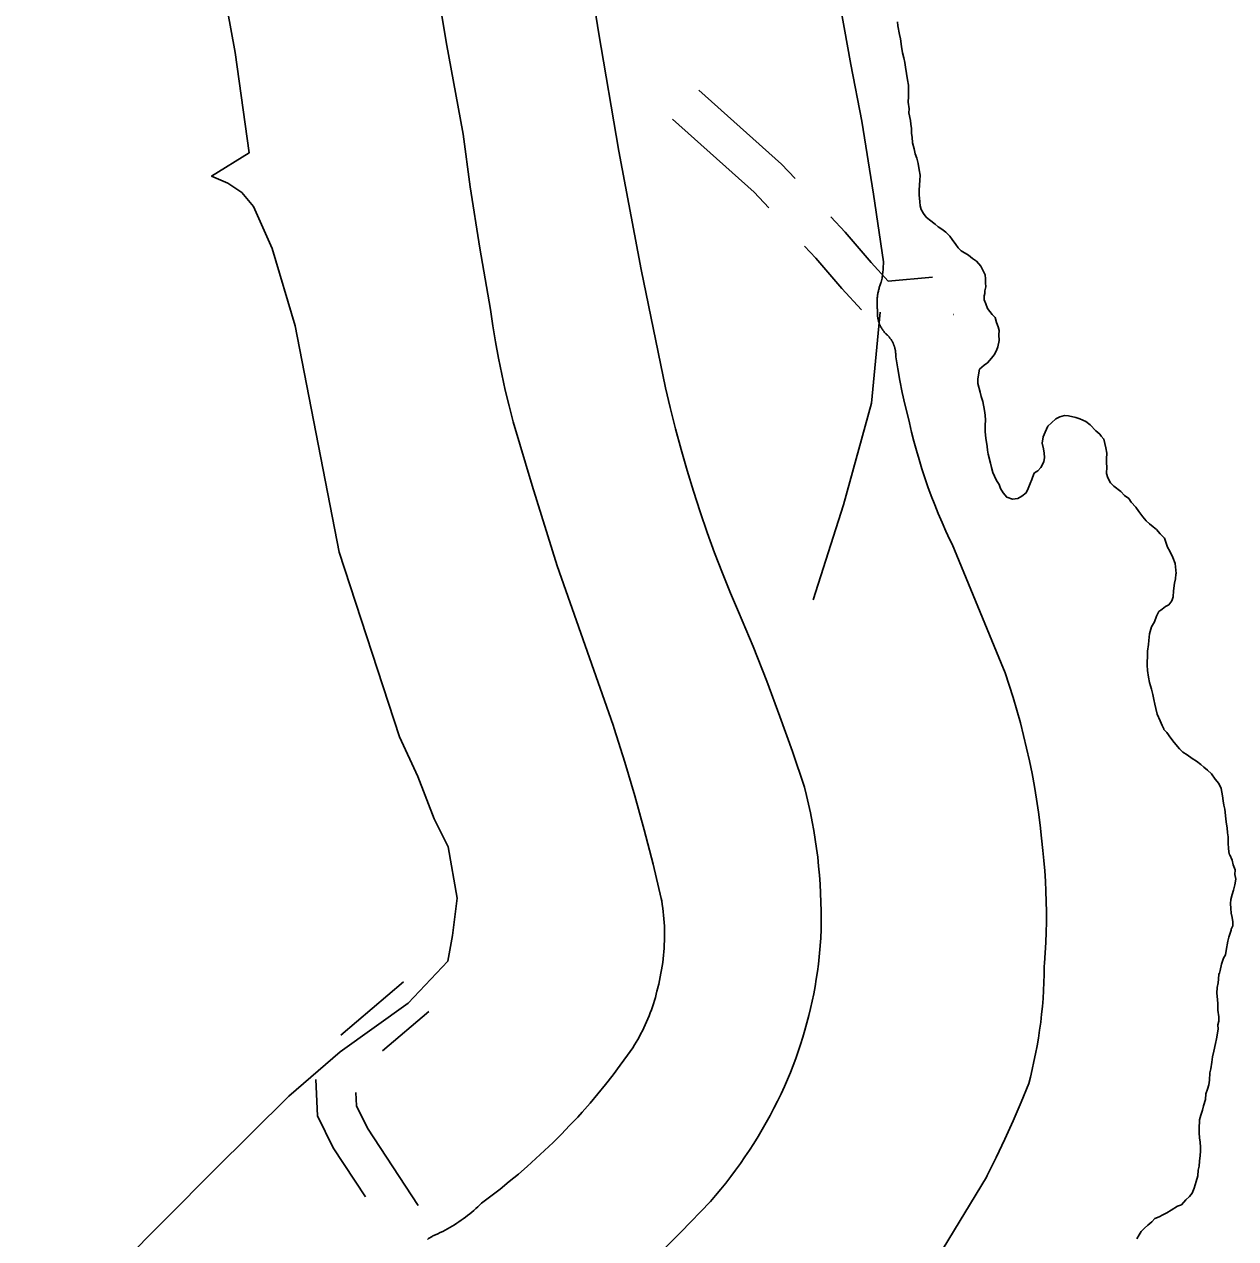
# Model space of a CAD drawing. Extents: x 3172297 to 3210190, y 958463 to 983887.
# Drawn here: x 3188948 to 3189874, y 968670 to 969598 of the extents above; entities that cross this region are included whole.
import ezdxf

# ---------------------------------------------------------------- set-up
doc = ezdxf.new("R2010")
doc.units = 0
for name, color, linetype in [('V-LEVE-TOET', 7, 'Continuous'), ('V-ROAD-CNTR', 7, 'Continuous'), ('V-TOPO-SHOR', 7, 'Continuous')]:
    doc.layers.add(name, color=color, linetype=linetype)

msp = doc.modelspace()

# ---------------------------------------------------------------- linework, layer by layer
at = {"layer": 'V-LEVE-TOET'}
for points in [[(3189399.06, 969059.88), (3189398.28, 969062.26), (3189398.28, 969062.26), (3189355.5, 969184.09), (3189355.5, 969184.09), (3189336.25, 969245.51), (3189321.79, 969294.31), (3189321.79, 969294.31), (3189318.66, 969306.43), (3189315.75, 969318.6), (3189313.04, 969330.82), (3189310.55, 969343.09), (3189308.27, 969355.39), (3189306.21, 969367.74), (3189304.36, 969380.12), (3189304.34, 969380.28), (3189304.34, 969380.28), (3189296.26, 969427.13), (3189288.99, 969474.11), (3189283.45, 969514.21), (3189283.45, 969514.21), (3189270.46, 969584.94), (3189258.7, 969655.88)], [(3189564.84, 969652.87), (3189580.17, 969567.57), (3189588.56, 969524.17), (3189588.56, 969524.17), (3189597.52, 969468.34), (3189604.94, 969416.66), (3189604.94, 969416.66), (3189604.95, 969415.62), (3189604.94, 969414.58), (3189604.92, 969413.54), (3189604.88, 969412.49), (3189604.82, 969411.45), (3189604.75, 969410.42), (3189604.66, 969409.38), (3189604.54, 969408.34), (3189604.42, 969407.31), (3189604.27, 969406.28), (3189604.11, 969405.26), (3189603.93, 969404.23), (3189603.74, 969403.21), (3189603.52, 969402.19), (3189603.3, 969401.2), (3189603.3, 969401.2), (3189603.02, 969400.52), (3189602.76, 969399.83), (3189602.51, 969399.14), (3189602.27, 969398.45), (3189602.05, 969397.75), (3189601.84, 969397.05), (3189601.64, 969396.35), (3189601.45, 969395.64), (3189601.27, 969394.93), (3189601.11, 969394.22), (3189600.96, 969393.5), (3189600.82, 969392.78), (3189600.69, 969392.06), (3189600.58, 969391.33), (3189600.48, 969390.61), (3189600.39, 969389.88), (3189600.31, 969389.15), (3189600.25, 969388.42), (3189600.2, 969387.69), (3189600.16, 969386.96), (3189600.14, 969386.23), (3189600.12, 969385.5), (3189600.13, 969384.76), (3189600.14, 969384.03), (3189600.17, 969383.3), (3189600.2, 969382.57), (3189600.26, 969381.84), (3189600.32, 969381.11), (3189600.4, 969380.38), (3189600.49, 969379.65), (3189600.54, 969379.26), (3189600.54, 969379.26), (3189600.51, 969378.88), (3189600.48, 969378.5), (3189600.46, 969378.12), (3189600.45, 969377.74), (3189600.44, 969377.36), (3189600.45, 969376.98), (3189600.45, 969376.6), (3189600.47, 969376.22), (3189600.48, 969375.84), (3189600.51, 969375.46), (3189600.55, 969375.08), (3189600.58, 969374.71), (3189600.63, 969374.33), (3189600.69, 969373.95), (3189600.74, 969373.58), (3189600.81, 969373.2), (3189600.88, 969372.83), (3189600.96, 969372.46), (3189601.05, 969372.09), (3189601.14, 969371.72), (3189601.24, 969371.35)], [(3189601.24, 969371.35), (3189601.34, 969370.99), (3189601.46, 969370.62), (3189601.57, 969370.27), (3189601.7, 969369.91), (3189601.83, 969369.55), (3189601.96, 969369.19), (3189602.11, 969368.84), (3189602.26, 969368.49), (3189602.41, 969368.15), (3189602.57, 969367.8), (3189602.74, 969367.46), (3189602.91, 969367.12), (3189603.09, 969366.79), (3189603.27, 969366.45), (3189603.46, 969366.13), (3189603.66, 969365.8), (3189603.86, 969365.48), (3189604.07, 969365.16), (3189604.28, 969364.84), (3189604.5, 969364.53), (3189604.72, 969364.22), (3189604.95, 969363.92), (3189605.19, 969363.62), (3189605.43, 969363.33), (3189605.67, 969363.04), (3189605.92, 969362.75), (3189606.17, 969362.47), (3189606.43, 969362.19), (3189606.7, 969361.92), (3189606.97, 969361.65), (3189607.24, 969361.39), (3189607.45, 969361.19), (3189607.45, 969361.19), (3189607.73, 969360.93), (3189608, 969360.67), (3189608.26, 969360.41), (3189608.52, 969360.14), (3189608.78, 969359.86), (3189609.03, 969359.58), (3189609.27, 969359.3), (3189609.52, 969359.02), (3189609.75, 969358.72), (3189609.98, 969358.43), (3189610.21, 969358.13), (3189610.43, 969357.83), (3189610.64, 969357.52), (3189610.85, 969357.21), (3189611.06, 969356.89), (3189611.25, 969356.58), (3189611.45, 969356.26), (3189611.64, 969355.93), (3189611.82, 969355.6), (3189611.99, 969355.27), (3189612.16, 969354.94), (3189612.33, 969354.6), (3189612.49, 969354.26), (3189612.64, 969353.92), (3189612.79, 969353.57), (3189612.93, 969353.23), (3189613.06, 969352.88), (3189613.19, 969352.52), (3189613.31, 969352.17), (3189613.43, 969351.81), (3189613.54, 969351.45), (3189613.64, 969351.09), (3189613.74, 969350.73), (3189613.83, 969350.37), (3189613.91, 969350), (3189613.99, 969349.64), (3189614.06, 969349.27), (3189614.13, 969348.9), (3189614.18, 969348.53), (3189614.24, 969348.16), (3189614.28, 969347.79), (3189614.32, 969347.41), (3189614.35, 969347.04), (3189614.38, 969346.67), (3189614.4, 969346.29), (3189614.41, 969345.92), (3189614.42, 969345.54), (3189614.42, 969345.17), (3189614.41, 969344.79), (3189614.4, 969344.42), (3189614.38, 969344.04), (3189614.37, 969343.95), (3189614.37, 969343.95), (3189615.92, 969334.87), (3189617.61, 969325.81), (3189619.46, 969316.78), (3189621.45, 969307.78), (3189623.59, 969298.81), (3189624.9, 969293.62), (3189624.9, 969293.62), (3189626.56, 969286.52), (3189628.33, 969279.44), (3189630.24, 969272.4), (3189632.26, 969265.39), (3189634.41, 969258.41), (3189636.68, 969251.47), (3189639.07, 969244.58)], [(3189639.07, 969244.58), (3189641.58, 969237.73), (3189644.21, 969230.92), (3189646.95, 969224.16), (3189649.82, 969217.45), (3189652.8, 969210.79), (3189655.9, 969204.18), (3189657.55, 969200.78), (3189657.55, 969200.78), (3189695.17, 969109.65), (3189698.08, 969102.41), (3189698.08, 969102.41), (3189701.24, 969092.94), (3189704.24, 969083.41), (3189707.06, 969073.83), (3189709.73, 969064.2), (3189712.21, 969054.53), (3189714.54, 969044.82), (3189716.69, 969035.07), (3189718.67, 969025.28), (3189720.48, 969015.45), (3189722.12, 969005.6), (3189723.59, 968995.72), (3189724.88, 968985.82), (3189726, 968975.9), (3189726.9, 968966.51), (3189726.9, 968966.51), (3189727.7, 968958.71), (3189728.37, 968950.9), (3189728.9, 968943.07), (3189729.29, 968935.24), (3189729.55, 968927.4), (3189729.67, 968919.56), (3189729.66, 968911.72), (3189729.5, 968903.88), (3189729.21, 968896.04), (3189728.78, 968888.21), (3189728.22, 968880.39), (3189728, 968877.79), (3189728, 968877.79), (3189727.93, 968871.67), (3189727.76, 968865.56), (3189727.48, 968859.45), (3189727.09, 968853.35), (3189726.59, 968847.26), (3189725.99, 968841.17), (3189725.29, 968835.1), (3189724.47, 968829.03), (3189723.56, 968822.99), (3189722.53, 968816.96), (3189721.4, 968810.95), (3189720.17, 968804.96), (3189718.83, 968798.99), (3189717.39, 968793.05), (3189716.12, 968788.16), (3189716.12, 968788.16), (3189710.27, 968773.9), (3189704.18, 968759.74), (3189697.84, 968745.69), (3189691.25, 968731.75), (3189684.42, 968717.93), (3189683.73, 968716.55), (3189683.73, 968716.55), (3189650.66, 968662.16)], [(3189258.92, 968670.8), (3189259.83, 968671.36), (3189260.43, 968671.71), (3189260.43, 968671.71), (3189262.32, 968672.53), (3189264.2, 968673.39), (3189266.05, 968674.27), (3189267.9, 968675.19), (3189269.72, 968676.13), (3189271.53, 968677.11), (3189273.32, 968678.12), (3189275.09, 968679.17), (3189276.85, 968680.24), (3189278.59, 968681.34), (3189280.3, 968682.48), (3189282, 968683.64), (3189283.68, 968684.83), (3189285.33, 968686.06), (3189286.96, 968687.31), (3189288.58, 968688.59), (3189290.17, 968689.9), (3189291.73, 968691.23), (3189293.27, 968692.59), (3189294.79, 968693.98), (3189296.29, 968695.39), (3189297.54, 968696.62), (3189297.54, 968696.62), (3189304.74, 968702.02), (3189311.84, 968707.54), (3189318.85, 968713.2), (3189325.75, 968718.97), (3189332.56, 968724.86), (3189339.26, 968730.86), (3189345.86, 968736.99), (3189352.35, 968743.23), (3189358.72, 968749.58), (3189364.99, 968756.04), (3189371.14, 968762.61), (3189374.47, 968766.27), (3189374.47, 968766.27), (3189380.58, 968773.28), (3189386.56, 968780.39), (3189392.42, 968787.61), (3189398.16, 968794.93), (3189403.76, 968802.35), (3189409.24, 968809.86), (3189413.31, 968815.63), (3189413.31, 968815.63), (3189414.63, 968817.73), (3189415.92, 968819.86), (3189417.17, 968822.01), (3189418.38, 968824.18), (3189419.56, 968826.38), (3189420.69, 968828.59), (3189421.79, 968830.82), (3189422.84, 968833.08), (3189423.86, 968835.34), (3189424.84, 968837.63), (3189425.78, 968839.94), (3189426.67, 968842.25), (3189427.53, 968844.59), (3189428.35, 968846.94), (3189429.12, 968849.3), (3189429.85, 968851.68), (3189430.54, 968854.07), (3189431.2, 968856.47), (3189431.8, 968858.88), (3189432.37, 968861.3), (3189432.45, 968861.65), (3189432.45, 968861.65), (3189433.12, 968864.35), (3189433.75, 968867.06), (3189434.33, 968869.79), (3189434.87, 968872.52), (3189435.35, 968875.26), (3189435.79, 968878.01), (3189436.18, 968880.77), (3189436.53, 968883.53), (3189436.82, 968886.3), (3189437.07, 968889.08), (3189437.27, 968891.85), (3189437.41, 968894.64), (3189437.51, 968897.42), (3189437.57, 968900.2), (3189437.57, 968902.99), (3189437.52, 968905.77), (3189437.43, 968908.55), (3189437.29, 968911.34), (3189437.1, 968914.11), (3189436.86, 968916.89), (3189436.57, 968919.66), (3189436.23, 968922.42), (3189435.85, 968925.18), (3189435.42, 968927.93), (3189435.09, 968929.83), (3189435.09, 968929.83), (3189428.8, 968956.08), (3189422.04, 968982.22), (3189414.83, 969008.24), (3189407.17, 969034.13), (3189399.06, 969059.88)], [(3189256.23, 968669.02), (3189257.11, 968669.63), (3189258.01, 968670.22), (3189258.92, 968670.8)]]:
    msp.add_lwpolyline(points, dxfattribs=at)
at = {"layer": 'V-ROAD-CNTR'}
for p, q in [((3189658.45, 969376.41), (3189658.53, 969376.41)), ((3189189.97, 968825.35), (3189237.93, 968866.07)), ((3189221.97, 968813.17), (3189257.35, 968843.2))]:
    msp.add_line(p, q, dxfattribs=at)
for points in [[(3189408.08, 968632.53), (3189450.02, 968674.6), (3189472.63, 968697.89), (3189472.63, 968697.89), (3189476.67, 968702.58), (3189480.62, 968707.33), (3189484.49, 968712.15), (3189488.27, 968717.05), (3189491.96, 968722), (3189495.58, 968727.02), (3189499.1, 968732.1), (3189502.53, 968737.24), (3189505.87, 968742.44), (3189509.12, 968747.7), (3189512.28, 968753.01), (3189515.35, 968758.38), (3189518.32, 968763.8), (3189521.2, 968769.27), (3189523.98, 968774.79), (3189526.66, 968780.36), (3189529.25, 968785.97), (3189531.63, 968791.39), (3189533.82, 968796.67), (3189535.92, 968801.99), (3189537.92, 968807.35), (3189539.83, 968812.74), (3189541.64, 968818.16), (3189543.36, 968823.62), (3189544.99, 968829.1), (3189546.52, 968834.61), (3189547.95, 968840.15), (3189549.29, 968845.71), (3189550.53, 968851.29), (3189551.67, 968856.9), (3189552.71, 968862.52), (3189553.66, 968868.16), (3189554.51, 968873.82), (3189555.26, 968879.49), (3189555.91, 968885.17), (3189556.46, 968890.86), (3189556.92, 968896.57), (3189557.11, 968899.48), (3189557.32, 968906.35), (3189557.42, 968913.23), (3189557.39, 968920.1), (3189557.24, 968926.98), (3189556.98, 968933.85), (3189556.59, 968940.71), (3189556.08, 968947.57), (3189555.46, 968954.42), (3189554.71, 968961.26), (3189553.85, 968968.08), (3189552.87, 968974.89), (3189551.77, 968981.67), (3189550.55, 968988.44), (3189549.21, 968995.18), (3189547.76, 969001.91), (3189546.18, 969008.6), (3189544.59, 969014.9), (3189535.46, 969042.06), (3189525.86, 969069.06), (3189515.79, 969095.88), (3189505.25, 969122.52), (3189494.25, 969148.98), (3189488.09, 969163.24), (3189488.09, 969163.24), (3189481.86, 969178.63), (3189475.9, 969194.13), (3189470.21, 969209.73), (3189464.8, 969225.42), (3189459.66, 969241.21), (3189454.8, 969257.08), (3189450.21, 969273.03), (3189445.91, 969289.07), (3189441.88, 969305.17), (3189438.37, 969320.3), (3189438.37, 969320.3), (3189419.66, 969410.72), (3189402.53, 969501.45), (3189386.98, 969592.47), (3189378.62, 969645.89)], [(3189463.79, 969548.04), (3189527.12, 969491.38), (3189537.38, 969480.41)], [(3189443.78, 969525.69), (3189506.12, 969469.91), (3189517.29, 969457.97)], [(3189564.7, 969451.2), (3189575.75, 969439.39), (3189595.64, 969416.19), (3189608.64, 969402), (3189642.53, 969405.08)], [(3189544.62, 969428.76), (3189553.39, 969419.38), (3189573.19, 969396.28), (3189588.22, 969379.89)], [(3189551.34, 969158.2), (3189574.49, 969230.96), (3189595.99, 969308.68), (3189602.6, 969378.12)], [(3189208.85, 968701.7), (3189184.22, 968739.14), (3189172.22, 968763.47), (3189170.77, 968791.43)], [(3189249.12, 968695.05), (3189210.31, 968754.08), (3189201.86, 968771.2), (3189201.33, 968781.36)]]:
    msp.add_lwpolyline(points, dxfattribs=at)
at = {"layer": 'V-TOPO-SHOR'}
for points in [[(3188947.86, 968575.54), (3189092.85, 968721.6), (3189150.13, 968778.59), (3189189.49, 968812.42), (3189241.37, 968849.79), (3189271.8, 968881.85), (3189275.42, 968901.49), (3189279.06, 968930.05), (3189272.02, 968969.34), (3189261.36, 968990.8), (3189248.94, 969022.97), (3189234.73, 969053.36), (3189188.65, 969194.53), (3189155.16, 969367.8), (3189137.45, 969426.77), (3189123.24, 969458.95), (3189114.34, 969469.68), (3189103.65, 969476.85), (3189091.16, 969482.24), (3189119.77, 969500.02), (3189109.25, 969576.82), (3189085.07, 969707.71)], [(3189640.14, 969448.73), (3189637.76, 969450.86), (3189635.69, 969453.59), (3189633.92, 969456.61), (3189633.06, 969459.62), (3189632.79, 969462.63), (3189632.25, 969468.04), (3189632.29, 969471.35), (3189632.64, 969475.55), (3189632.97, 969478.85), (3189633.02, 969483.05), (3189632.46, 969486.96), (3189631.62, 969491.78), (3189630.46, 969495.99), (3189629.3, 969499.31), (3189628.44, 969503.22), (3189627.29, 969507.74), (3189627.04, 969511.95), (3189626.47, 969514.96), (3189626.51, 969518.56), (3189625.95, 969521.87), (3189625.68, 969524.88), (3189624.54, 969530.59), (3189624.58, 969533.6), (3189624.03, 969538.71), (3189624.04, 969539.91), (3189624.07, 969542.01), (3189624.1, 969545.02), (3189624.14, 969548.02), (3189624.18, 969551.92), (3189623.32, 969555.83), (3189622.77, 969560.65), (3189621.93, 969565.46), (3189621.37, 969569.07), (3189620.51, 969572.68), (3189619.65, 969576.6), (3189618.8, 969581.41), (3189617.96, 969587.13), (3189617.4, 969590.44), (3189615.97, 969597.06), (3189615.71, 969600.37)], [(3189776.68, 969251.4), (3189775.52, 969254.72), (3189775.88, 969259.82), (3189775.61, 969262.83), (3189775.65, 969266.13), (3189775.99, 969270.33), (3189775.14, 969274.55), (3189773.71, 969281.17), (3189771.63, 969283.29), (3189770.45, 969284.81), (3189767.48, 969287.54), (3189763.02, 969292.1), (3189759.75, 969294.54), (3189755.27, 969296.69), (3189752.27, 969297.62), (3189746.58, 969298.89), (3189743.58, 969299.22), (3189739.96, 969298.06), (3189736.95, 969296.59), (3189733.61, 969293.63), (3189730.88, 969290.96), (3189728.72, 969286.47), (3189727.18, 969282.89), (3189726.53, 969278.09), (3189727.38, 969273.58), (3189727.94, 969270.27), (3189728.21, 969266.96), (3189727.57, 969263.67), (3189725.42, 969259.48), (3189722.99, 969256.81), (3189720.57, 969255.33), (3189719.96, 969254.44), (3189718.41, 969250.25), (3189717.17, 969247.26), (3189715.63, 969243.38), (3189714.09, 969240.09), (3189710.76, 969237.43), (3189707.73, 969235.66), (3189703.82, 969235.1), (3189699.34, 969236.65), (3189696.67, 969239.99), (3189694.61, 969243.31), (3189693.44, 969246.33), (3189691.37, 969249.35), (3189689.91, 969252.68), (3189688.74, 969255.69), (3189687.58, 969259.31), (3189687.01, 969262.62), (3189684.99, 969269.55), (3189684.72, 969272.55), (3189684.46, 969275.56), (3189683.33, 969281.88), (3189682.78, 969286.69), (3189682.83, 969291.79), (3189683.18, 969295.69), (3189682.92, 969299.3), (3189682.36, 969302.91), (3189680.94, 969309.83), (3189679.78, 969313.75), (3189678.91, 969317.06), (3189677.19, 969323.69), (3189677.23, 969327.29), (3189678.51, 969334.49), (3189682.15, 969337.75), (3189684.57, 969339.52), (3189687.61, 969343.09), (3189689.74, 969345.47), (3189691.58, 969348.76), (3189692.52, 969351.75), (3189693.47, 969356.54), (3189693.22, 969360.75), (3189693.55, 969364.05), (3189692.69, 969367.06), (3189691.52, 969370.38), (3189690.36, 969373.99), (3189688.29, 969376.42), (3189684.73, 969380.97), (3189683.27, 969384.59), (3189682.1, 969387.6), (3189682.14, 969390.61), (3189682.46, 969392.4), (3189682.48, 969394.51), (3189683.42, 969397.5), (3189683.15, 969400.5), (3189683.19, 969403.81), (3189682.92, 969406.81), (3189681.16, 969410.44), (3189679.39, 969413.46), (3189676.13, 969417.1), (3189673.15, 969419.23), (3189670.17, 969421.67), (3189664.5, 969425.04), (3189662.13, 969427.47), (3189660.35, 969429.89), (3189657.7, 969433.82), (3189655.92, 969436.24), (3189652.65, 969439.29), (3189649.68, 969441.72), (3189646.99, 969443.55), (3189644.61, 969445.38), (3189640.14, 969448.73)], [(3189872.26, 968908.88), (3189872.29, 968911.88), (3189871.73, 968915.19), (3189870.86, 968918.5), (3189870.6, 968922.11), (3189870.35, 968926.02), (3189870.68, 968929.02), (3189871.62, 968932.91), (3189872.86, 968936.2), (3189873.81, 968940.09), (3189874.46, 968944.59), (3189874.17, 968945.79), (3189873.9, 968948.2), (3189873.94, 968951.8), (3189872.48, 968955.42), (3189871.62, 968959.04), (3189869.86, 968963.26), (3189869.56, 968963.57), (3189869.02, 968968.08), (3189868.76, 968971.98), (3189868.81, 968976.79), (3189868.25, 968980.1), (3189867.99, 968983.71), (3189867.42, 968986.71), (3189866.86, 968990.32), (3189866.6, 968993.33), (3189866.05, 968998.14), (3189865.48, 969001.15), (3189864.92, 969004.46), (3189864.36, 969008.37), (3189863.22, 969013.79), (3189861.46, 969017.71), (3189858.8, 969021.04), (3189855.84, 969024.98), (3189852.87, 969028.02), (3189850.19, 969030.15), (3189847.81, 969032.28), (3189844.53, 969034.72), (3189841.25, 969036.86), (3189837.38, 969039.6), (3189834.1, 969041.74), (3189831.43, 969044.17), (3189827.28, 969049.03), (3189824.91, 969052.36), (3189821.65, 969056.6), (3189819.58, 969059.02), (3189819.58, 969059.62), (3189818.11, 969062.04), (3189816.65, 969065.66), (3189814.31, 969070.79), (3189813.45, 969075.01), (3189812.59, 969078.32), (3189811.73, 969081.94), (3189811.17, 969085.84), (3189810.01, 969089.76), (3189808.57, 969094.88), (3189807.71, 969099.1), (3189806.87, 969104.21), (3189806.61, 969108.12), (3189806.65, 969111.12), (3189806.98, 969114.42), (3189807.04, 969118.93), (3189807.69, 969124.02), (3189808.03, 969127.02), (3189808.39, 969132.12), (3189809.95, 969137.51), (3189812.39, 969141.39), (3189813.94, 969145.58), (3189815.78, 969149.16), (3189817.3, 969150.34), (3189818.2, 969150.93), (3189820.63, 969153.01), (3189823.35, 969154.48), (3189825.48, 969157.46), (3189826.72, 969160.45), (3189826.77, 969164.95), (3189827.74, 969170.95), (3189828.38, 969174.24), (3189828.71, 969177.84), (3189829.02, 969178.44), (3189828.21, 969185.96), (3189826.45, 969190.48), (3189824.1, 969195.32), (3189822.34, 969198.34), (3189820.01, 969205.27), (3189819.72, 969205.58), (3189816.75, 969208.61), (3189813.78, 969211.95), (3189811.4, 969214.08), (3189808.42, 969216.21), (3189806.05, 969218.64), (3189803.38, 969221.67), (3189800.42, 969225.61), (3189798.06, 969228.94), (3189794.49, 969232.89), (3189792.72, 969235.61), (3189789.45, 969238.05), (3189786.48, 969241.08), (3189781.12, 969245.05), (3189778.74, 969247.78), (3189776.68, 969251.4)], [(3189798.71, 968669.45), (3189800.54, 968672.43), (3189802.07, 968675.12), (3189804.8, 968677.49), (3189807.23, 968679.86), (3189810.27, 968682.53), (3189812.69, 968684.91), (3189816.01, 968686.37), (3189818.73, 968687.84), (3189821.75, 968689.31), (3189825.08, 968691.38), (3189829.92, 968694.33), (3189832.93, 968695.49), (3189836.28, 968699.36), (3189839.01, 968701.73), (3189841.14, 968704.41), (3189842.69, 968708.3), (3189844.25, 968713.39), (3189845.49, 968717.58), (3189845.85, 968722.08), (3189846.48, 968725.07), (3189846.82, 968728.97), (3189847.17, 968733.17), (3189847.51, 968736.47), (3189847.54, 968739.48), (3189847.28, 968743.38), (3189846.72, 968746.69), (3189846.46, 968750.6), (3189846.5, 968753.6), (3189846.87, 968760.51), (3189847.81, 968764.1), (3189849.06, 968767.99), (3189849.7, 968771.29), (3189851.25, 968776.07), (3189851.6, 968780.27), (3189852.84, 968783.86), (3189853.78, 968787.16), (3189854.42, 968790.75), (3189854.78, 968796.45), (3189855.42, 968799.45), (3189856.08, 968804.55), (3189856.72, 968808.75), (3189857.67, 968812.94), (3189858.94, 968818.93), (3189859.88, 968822.53), (3189861.16, 968829.72), (3189860.9, 968833.03), (3189861.53, 968836.02), (3189861.57, 968839.32), (3189860.73, 968844.44), (3189860.78, 968849.24), (3189860.52, 968852.55), (3189859.97, 968857.36), (3189860.32, 968861.56), (3189860.96, 968865.16), (3189861.29, 968868.16), (3189861.63, 968871.76), (3189861.94, 968872.65), (3189862.57, 968874.75), (3189863.52, 968879.55), (3189865.07, 968884.03), (3189866.6, 968886.72), (3189867.24, 968890.01), (3189868.52, 968897.21), (3189869.16, 968900.2), (3189871.02, 968905.59), (3189871.02, 968906.19), (3189872.26, 968908.88)]]:
    msp.add_lwpolyline(points, dxfattribs=at)

doc.saveas('drawing.dxf')
